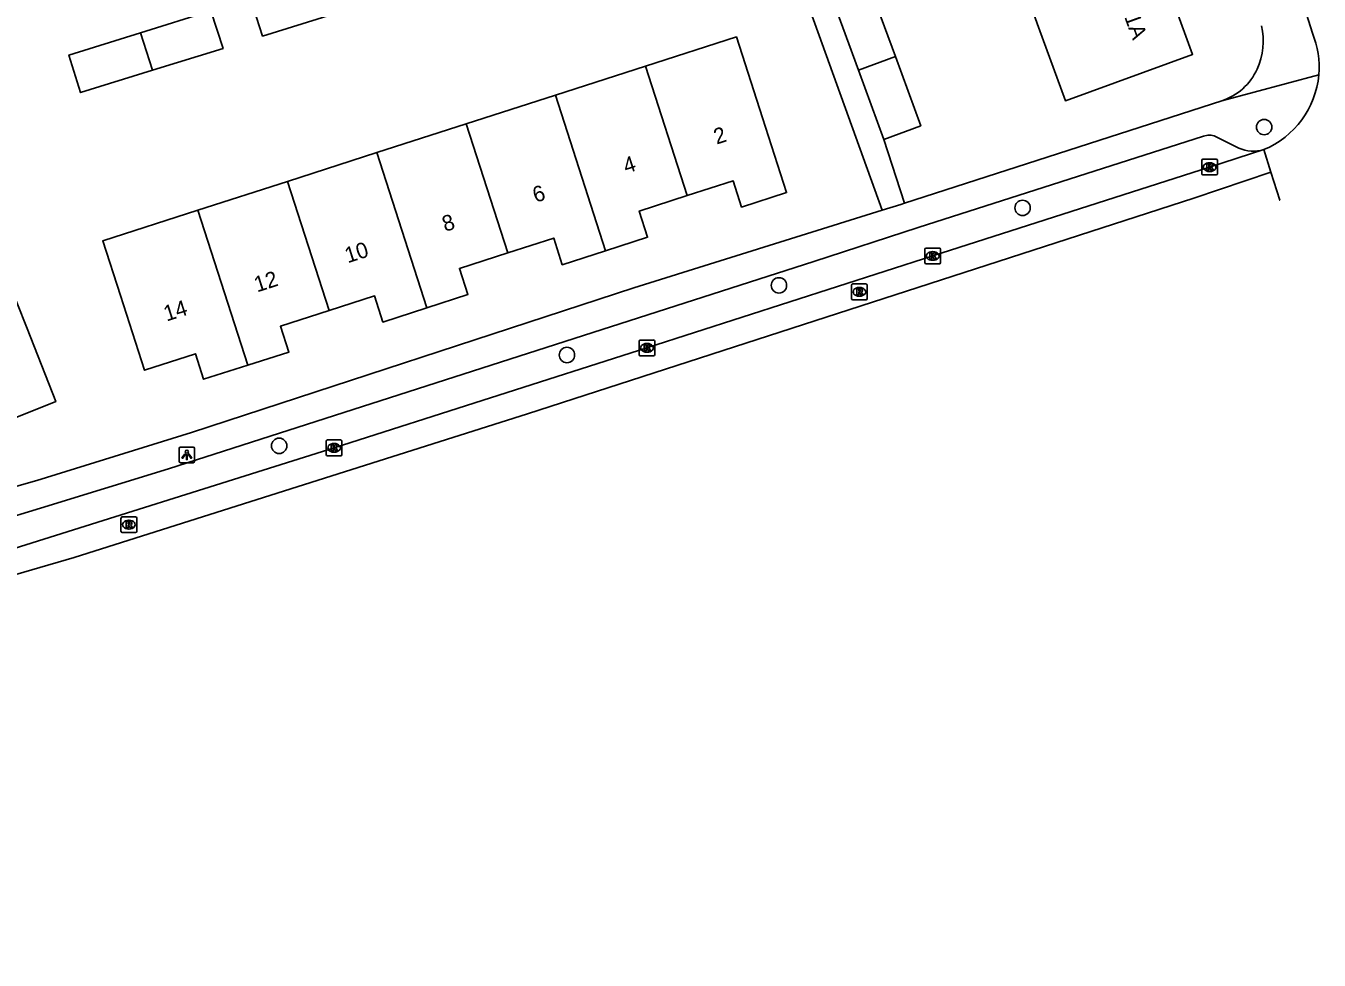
# Model space of a CAD drawing. Extents: x 159222 to 160346, y 381249 to 382166.
# Drawn here: x 159605.3 to 159687.7, y 381311.5 to 381371 of the extents above; entities that cross this region are included whole.
import ezdxf

# ---------------------------------------------------------------- set-up
doc = ezdxf.new("R2010")
doc.units = 0
for name, color, linetype in [('IMGEO_Boom', 7, 'Continuous'), ('IMGEO_Kolk', 7, 'Continuous'), ('IMGEO_Lichtpunt', 7, 'Continuous'), ('IMGEO_Pand', 7, 'Continuous'), ('IMGEO_Pand_nummerreeks', 7, 'Continuous'), ('IMGEO_Rijbaan_lokaal_gesloten', 7, 'Continuous'), ('IMGEO_Rioolput', 7, 'Continuous'), ('IMGEO_Voetpad_open', 7, 'Continuous')]:
    doc.layers.add(name, color=color, linetype=linetype)

msp = doc.modelspace()

# ---------------------------------------------------------------- linework, layer by layer
at = {"layer": 'IMGEO_Boom'}
for centre in [(159684.214, 381364.551), (159668.827, 381359.401), (159653.31, 381354.466), (159639.806, 381350.027), (159621.475, 381344.24)]:
    msp.add_circle(centre, 0.489, dxfattribs=at)
at = {"layer": 'IMGEO_Kolk'}
for p, q in [((159680.239, 381361.573), (159680.239, 381362.425)), ((159680.314, 381362.499), (159681.166, 381362.499)), ((159680.727, 381362.279), (159680.752, 381362.279)), ((159681.24, 381362.425), (159681.24, 381361.573)), ((159681.166, 381361.499), (159680.314, 381361.499)), ((159680.75, 381361.719), (159680.725, 381361.719)), ((159662.601, 381355.914), (159662.601, 381356.766)), ((159662.676, 381356.84), (159663.528, 381356.84)), ((159663.089, 381356.62), (159663.114, 381356.62)), ((159663.602, 381356.766), (159663.602, 381355.914)), ((159663.528, 381355.84), (159662.676, 381355.84)), ((159663.112, 381356.06), (159663.087, 381356.06)), ((159644.398, 381350.057), (159644.398, 381350.909)), ((159644.473, 381350.983), (159645.325, 381350.983)), ((159644.886, 381350.763), (159644.911, 381350.763)), ((159645.399, 381350.909), (159645.399, 381350.057)), ((159645.325, 381349.983), (159644.473, 381349.983)), ((159644.909, 381350.203), (159644.884, 381350.203)), ((159624.474, 381343.685), (159624.474, 381344.537)), ((159624.549, 381344.611), (159625.401, 381344.611)), ((159624.962, 381344.391), (159624.987, 381344.391)), ((159625.475, 381344.537), (159625.475, 381343.685)), ((159625.401, 381343.611), (159624.549, 381343.611)), ((159624.985, 381343.831), (159624.96, 381343.831))]:
    msp.add_line(p, q, dxfattribs=at)
for points in [[(159680.239, 381361.573), (159680.239, 381362.425)], [(159680.314, 381362.499), (159681.166, 381362.499)], [(159680.56, 381362.199), (159680.683, 381362.199), (159680.683, 381362.048), (159680.813, 381362.199), (159680.977, 381362.199), (159680.831, 381362.048), (159680.984, 381361.799), (159680.832, 381361.799), (159680.747, 381361.963), (159680.683, 381361.896), (159680.683, 381361.799), (159680.56, 381361.799), (159680.56, 381362.199)], [(159681.24, 381362.425), (159681.24, 381361.573)], [(159681.166, 381361.499), (159680.314, 381361.499)], [(159662.601, 381355.914), (159662.601, 381356.766)], [(159662.676, 381356.84), (159663.528, 381356.84)], [(159662.922, 381356.54), (159663.045, 381356.54), (159663.045, 381356.389), (159663.175, 381356.54), (159663.339, 381356.54), (159663.193, 381356.389), (159663.346, 381356.14), (159663.194, 381356.14), (159663.109, 381356.304), (159663.045, 381356.237), (159663.045, 381356.14), (159662.922, 381356.14), (159662.922, 381356.54)], [(159663.602, 381356.766), (159663.602, 381355.914)], [(159663.528, 381355.84), (159662.676, 381355.84)], [(159644.398, 381350.057), (159644.398, 381350.909)], [(159644.473, 381350.983), (159645.325, 381350.983)], [(159644.719, 381350.683), (159644.842, 381350.683), (159644.842, 381350.532), (159644.972, 381350.683), (159645.136, 381350.683), (159644.99, 381350.532), (159645.143, 381350.283), (159644.991, 381350.283), (159644.906, 381350.447), (159644.842, 381350.38), (159644.842, 381350.283), (159644.719, 381350.283), (159644.719, 381350.683)], [(159645.399, 381350.909), (159645.399, 381350.057)], [(159645.325, 381349.983), (159644.473, 381349.983)], [(159624.474, 381343.685), (159624.474, 381344.537)], [(159624.549, 381344.611), (159625.401, 381344.611)], [(159624.795, 381344.311), (159624.918, 381344.311), (159624.918, 381344.16), (159625.048, 381344.311), (159625.212, 381344.311), (159625.066, 381344.16), (159625.219, 381343.911), (159625.067, 381343.911), (159624.982, 381344.075), (159624.918, 381344.008), (159624.918, 381343.911), (159624.795, 381343.911), (159624.795, 381344.311)], [(159625.475, 381344.537), (159625.475, 381343.685)], [(159625.401, 381343.611), (159624.549, 381343.611)]]:
    msp.add_lwpolyline(points, dxfattribs=at)
for centre, start, end in [((159680.316, 381362.423), 91.55205, 178.44795), ((159680.316, 381362.423), 91.55205, 178.44795), ((159681.164, 381362.423), 1.55205, 88.44795), ((159681.164, 381362.423), 1.55205, 88.44795), ((159680.316, 381361.575), 181.55205, 268.44795), ((159680.316, 381361.575), 181.55205, 268.44795), ((159681.164, 381361.575), 271.55205, 358.44795), ((159681.164, 381361.575), 271.55205, 358.44795), ((159662.678, 381356.764), 91.55205, 178.44795), ((159662.678, 381356.764), 91.55205, 178.44795), ((159663.526, 381356.764), 1.55205, 88.44795), ((159663.526, 381356.764), 1.55205, 88.44795), ((159662.678, 381355.916), 181.55205, 268.44795), ((159662.678, 381355.916), 181.55205, 268.44795), ((159663.526, 381355.916), 271.55205, 358.44795), ((159663.526, 381355.916), 271.55205, 358.44795), ((159644.475, 381350.907), 91.55205, 178.44795), ((159644.475, 381350.907), 91.55205, 178.44795), ((159645.323, 381350.907), 1.55205, 88.44795), ((159645.323, 381350.907), 1.55205, 88.44795), ((159644.475, 381350.059), 181.55205, 268.44795), ((159644.475, 381350.059), 181.55205, 268.44795), ((159645.323, 381350.059), 271.55205, 358.44795), ((159645.323, 381350.059), 271.55205, 358.44795), ((159624.551, 381344.535), 91.55205, 178.44795), ((159624.551, 381344.535), 91.55205, 178.44795), ((159625.399, 381344.535), 1.55205, 88.44795), ((159625.399, 381344.535), 1.55205, 88.44795), ((159624.551, 381343.687), 181.55205, 268.44795), ((159624.551, 381343.687), 181.55205, 268.44795), ((159625.399, 381343.687), 271.55205, 358.44795), ((159625.399, 381343.687), 271.55205, 358.44795)]:
    msp.add_arc(centre, 0.0765, start, end, dxfattribs=at)
for centre, major_axis, ratio, start_param, end_param in [((159680.726, 381361.999), (-0.387, 0.002), 0.722429, 4.712389, 7.853982), ((159680.751, 381361.999), (-0.39, 0.002), 0.717154, 1.570796, 4.712389), ((159663.088, 381356.34), (-0.387, 0.002), 0.722429, 4.712389, 7.853982), ((159663.113, 381356.34), (-0.39, 0.002), 0.717154, 1.570796, 4.712389), ((159644.885, 381350.483), (-0.387, 0.002), 0.722429, 4.712389, 7.853982), ((159644.91, 381350.483), (-0.39, 0.002), 0.717154, 1.570796, 4.712389), ((159624.961, 381344.111), (-0.387, 0.002), 0.722429, 4.712389, 7.853982), ((159624.986, 381344.111), (-0.39, 0.002), 0.717154, 1.570796, 4.712389)]:
    msp.add_ellipse(centre, major_axis=major_axis, ratio=ratio, start_param=start_param, end_param=end_param, dxfattribs=at)
at = {"layer": 'IMGEO_Lichtpunt'}
for p, q in [((159615.095, 381344.067), (159615.095, 381343.26)), ((159615.095, 381344.067), (159615.095, 381343.26)), ((159615.997, 381344.162), (159615.189, 381344.162)), ((159615.997, 381344.162), (159615.189, 381344.162)), ((159616.091, 381343.26), (159616.091, 381344.067)), ((159616.091, 381343.26), (159616.091, 381344.067)), ((159615.189, 381343.166), (159615.997, 381343.166)), ((159615.189, 381343.166), (159615.997, 381343.166))]:
    msp.add_line(p, q, dxfattribs=at)
for points in [[(159615.469, 381343.731), (159615.508, 381343.703), (159615.32, 381343.441), (159615.282, 381343.468), (159615.469, 381343.731)], [(159615.571, 381343.683), (159615.618, 381343.683), (159615.618, 381343.361), (159615.571, 381343.361), (159615.571, 381343.683)], [(159615.681, 381343.703), (159615.719, 381343.73), (159615.906, 381343.468), (159615.867, 381343.44), (159615.681, 381343.703)]]:
    msp.add_lwpolyline(points, dxfattribs=at)
msp.add_circle((159615.594, 381343.865), 0.0994, dxfattribs=at)
for centre, start, end in [((159615.189, 381344.067), 90, 180), ((159615.189, 381344.067), 90, 180), ((159615.997, 381344.067), 0, 90), ((159615.997, 381344.067), 0, 90), ((159615.189, 381343.26), 180, 270), ((159615.189, 381343.26), 180, 270), ((159615.997, 381343.26), 270, 0), ((159615.997, 381343.26), 270, 360)]:
    msp.add_arc(centre, 0.0946, start, end, dxfattribs=at)
at = {"layer": 'IMGEO_Pand'}
for points in [[(159669.364, 381372.206), (159669.832, 381370.928), (159671.551, 381366.232), (159679.657, 381369.186), (159678.489, 381372.377), (159680.108, 381372.969), (159679.083, 381375.767)], [(159624.851, 381371.731), (159620.417, 381370.352), (159619.646, 381372.742), (159624.081, 381374.122)], [(159656.769, 381372.569), (159659.124, 381373.431), (159660.73, 381369.042)], [(159658.375, 381368.18), (159656.769, 381372.569)], [(159612.641, 381370.563), (159617.127, 381371.958), (159617.897, 381369.568), (159613.412, 381368.172)], [(159613.412, 381368.172), (159608.828, 381366.746), (159608.082, 381369.144), (159612.641, 381370.563)], [(159612.641, 381370.563), (159613.412, 381368.172)], [(159590.076, 381367.029), (159595.32, 381369.759), (159604.116, 381355.035), (159605.418, 381351.716), (159607.243, 381347.061), (159597.125, 381343.011)], [(159644.812, 381368.436), (159650.601, 381370.299), (159652.262, 381365.14), (159653.794, 381360.38), (159650.93, 381359.452), (159650.393, 381361.123), (159647.47, 381360.182)], [(159660.73, 381369.042), (159658.375, 381368.18)], [(159660.73, 381369.042), (159662.344, 381364.631), (159659.989, 381363.769)], [(159639.069, 381366.587), (159644.812, 381368.436)], [(159647.47, 381360.182), (159644.812, 381368.436)], [(159659.989, 381363.769), (159658.375, 381368.18)], [(159633.381, 381364.756), (159639.069, 381366.587)], [(159639.069, 381366.587), (159642.265, 381356.668)], [(159627.689, 381362.924), (159633.381, 381364.756)], [(159633.381, 381364.756), (159636.029, 381356.537)], [(159622.001, 381361.093), (159627.689, 381362.924)], [(159630.878, 381353.028), (159627.689, 381362.924)], [(159616.285, 381359.253), (159622.001, 381361.093)], [(159622.001, 381361.093), (159624.655, 381352.859)], [(159647.47, 381360.182), (159644.409, 381359.197), (159644.944, 381357.535), (159642.265, 381356.668)], [(159619.468, 381349.373), (159616.664, 381348.481), (159616.143, 381350.102), (159612.891, 381349.055), (159611.359, 381353.815), (159610.235, 381357.306), (159616.285, 381359.253)], [(159616.285, 381359.253), (159619.468, 381349.373)], [(159642.265, 381356.668), (159639.508, 381355.776), (159638.96, 381357.48), (159636.029, 381356.537)], [(159636.029, 381356.537), (159632.96, 381355.549), (159633.5, 381353.874), (159630.878, 381353.028)], [(159630.878, 381353.028), (159628.087, 381352.128), (159627.551, 381353.791), (159624.655, 381352.859)], [(159624.655, 381352.859), (159621.558, 381351.862), (159622.09, 381350.208), (159619.468, 381349.373)]]:
    msp.add_lwpolyline(points, dxfattribs=at)
at = {"layer": 'IMGEO_Rijbaan_lokaal_gesloten'}
for points in [[(159686.653, 381372.549), (159687.289, 381370.542)], [(159684.191, 381363.115), (159680.736, 381361.998), (159663.099, 381356.339), (159644.896, 381350.482), (159624.972, 381344.11), (159602.68, 381337.11)], [(159684.191, 381363.115), (159684.646, 381361.669)], [(159684.646, 381361.669), (159679.743, 381360.022), (159637.283, 381346.273), (159608.414, 381337.133), (159596.59, 381333.677), (159580.773, 381329.452), (159562.269, 381325.074), (159545.992, 381321.771), (159527.872, 381318.468), (159507.449, 381315.012), (159485.62, 381311.465)], [(159684.646, 381361.669), (159685.204, 381359.893), (159685.204, 381359.893)]]:
    msp.add_lwpolyline(points, dxfattribs=at)
for centre, radius, start, end in [((159682.006, 381368.379), 5.709, 354.99882, 22.26692), ((159682.019, 381368.381), 5.696, 292.41734, 354.96665)]:
    msp.add_arc(centre, radius, start, end, dxfattribs=at)
at = {"layer": 'IMGEO_Rioolput'}
for p, q in [((159657.933, 381353.626), (159657.933, 381354.478)), ((159658.008, 381354.552), (159658.86, 381354.552)), ((159658.421, 381354.332), (159658.446, 381354.332)), ((159658.934, 381354.478), (159658.934, 381353.626)), ((159658.86, 381353.552), (159658.008, 381353.552)), ((159658.444, 381353.772), (159658.419, 381353.772)), ((159611.399, 381338.788), (159611.399, 381339.64)), ((159611.474, 381339.714), (159612.326, 381339.714)), ((159611.887, 381339.494), (159611.912, 381339.494)), ((159612.4, 381339.64), (159612.4, 381338.788)), ((159612.326, 381338.714), (159611.474, 381338.714)), ((159611.91, 381338.934), (159611.885, 381338.934))]:
    msp.add_line(p, q, dxfattribs=at)
for points in [[(159657.933, 381353.626), (159657.933, 381354.478)], [(159658.008, 381354.552), (159658.86, 381354.552)], [(159658.522, 381354.25), (159658.27, 381354.252), (159658.27, 381353.852)], [(159658.27, 381353.852), (159658.394, 381353.852), (159658.394, 381354.014), (159658.405, 381354.014)], [(159658.448, 381354.171), (159658.394, 381354.171), (159658.394, 381354.09)], [(159658.394, 381354.09), (159658.446, 381354.09)], [(159658.452, 381353.985), (159658.523, 381353.852), (159658.663, 381353.852), (159658.598, 381353.978)], [(159658.934, 381354.478), (159658.934, 381353.626)], [(159658.86, 381353.552), (159658.008, 381353.552)], [(159611.399, 381338.788), (159611.399, 381339.64)], [(159611.474, 381339.714), (159612.326, 381339.714)], [(159611.988, 381339.412), (159611.736, 381339.414), (159611.736, 381339.014)], [(159611.736, 381339.014), (159611.86, 381339.014), (159611.86, 381339.176), (159611.871, 381339.176)], [(159611.914, 381339.333), (159611.86, 381339.333), (159611.86, 381339.252)], [(159611.86, 381339.252), (159611.912, 381339.252)], [(159611.918, 381339.147), (159611.989, 381339.014), (159612.129, 381339.014), (159612.064, 381339.14)], [(159612.4, 381339.64), (159612.4, 381338.788)], [(159612.326, 381338.714), (159611.474, 381338.714)]]:
    msp.add_lwpolyline(points, dxfattribs=at)
for centre, radius, start, end in [((159658.01, 381354.476), 0.0765, 91.55205, 178.44795), ((159658.01, 381354.476), 0.0765, 91.55205, 178.44795), ((159658.404, 381353.961), 0.0533, 26.02933, 88.69889), ((159658.43, 381354.279), 0.19, 274.7715, 282.96867), ((159658.454, 381354.075), 0.0964, 77.00612, 93.18647), ((159658.468, 381354.132), 0.0378, 276.66336, 79.67722), ((159658.521, 381354.14), 0.109, 350.36119, 89.41601), ((159658.519, 381354.14), 0.112, 277.58423, 350.98172), ((159658.503, 381353.925), 0.108, 29.51342, 73.79051), ((159658.858, 381354.476), 0.0765, 1.55205, 88.44795), ((159658.858, 381354.476), 0.0765, 1.55205, 88.44795), ((159658.01, 381353.628), 0.0765, 181.55205, 268.44795), ((159658.01, 381353.628), 0.0765, 181.55205, 268.44795), ((159658.858, 381353.628), 0.0765, 271.55205, 358.44795), ((159658.858, 381353.628), 0.0765, 271.55205, 358.44795), ((159611.476, 381339.638), 0.0765, 91.55205, 178.44795), ((159611.476, 381339.638), 0.0765, 91.55205, 178.44795), ((159611.87, 381339.123), 0.0533, 26.02933, 88.69889), ((159611.896, 381339.441), 0.19, 274.7715, 282.96867), ((159611.92, 381339.237), 0.0964, 77.00612, 93.18647), ((159611.934, 381339.294), 0.0378, 276.66336, 79.67722), ((159611.987, 381339.302), 0.109, 350.36119, 89.41601), ((159611.985, 381339.302), 0.112, 277.58423, 350.98172), ((159611.969, 381339.087), 0.108, 29.51342, 73.79051), ((159612.324, 381339.638), 0.0765, 1.55205, 88.44795), ((159612.324, 381339.638), 0.0765, 1.55205, 88.44795), ((159611.476, 381338.79), 0.0765, 181.55205, 268.44795), ((159611.476, 381338.79), 0.0765, 181.55205, 268.44795), ((159612.324, 381338.79), 0.0765, 271.55205, 358.44795), ((159612.324, 381338.79), 0.0765, 271.55205, 358.44795)]:
    msp.add_arc(centre, radius, start, end, dxfattribs=at)
for centre, major_axis, ratio, start_param, end_param in [((159658.42, 381354.052), (-0.387, 0.002), 0.722429, 4.712389, 7.853982), ((159658.445, 381354.052), (-0.39, 0.002), 0.717154, 1.570796, 4.712389), ((159611.886, 381339.214), (-0.387, 0.002), 0.722429, 4.712389, 7.853982), ((159611.911, 381339.214), (-0.39, 0.002), 0.717154, 1.570796, 4.712389)]:
    msp.add_ellipse(centre, major_axis=major_axis, ratio=ratio, start_param=start_param, end_param=end_param, dxfattribs=at)
at = {"layer": 'IMGEO_Voetpad_open'}
for points in [[(159659.872, 381359.247), (159648.131, 381391.834)], [(159687.693, 381367.881), (159681.512, 381366.219)], [(159681.512, 381366.219), (159661.303, 381359.697)], [(159564.135, 381329.22), (159569.981, 381330.559), (159576.804, 381332.201), (159583.637, 381333.899), (159588.003, 381335.023), (159591.908, 381336.078), (159597.709, 381337.709), (159603.47, 381339.41), (159606.274, 381340.259), (159614.423, 381342.77), (159655.535, 381355.979), (159662.183, 381358.157), (159680.344, 381363.962)], [(159661.303, 381359.697), (159659.989, 381363.769)], [(159681.114, 381363.958), (159682.597, 381363.214)], [(159661.303, 381359.697), (159661.075, 381359.623), (159659.872, 381359.247)], [(159551.964, 381328.312), (159574.054, 381333.246), (159585.12, 381336.092), (159592.428, 381338.169), (159606.039, 381342.037), (159615.897, 381345.098), (159644.064, 381354.308), (159659.872, 381359.247)]]:
    msp.add_lwpolyline(points, dxfattribs=at)
for centre, radius, start, end in [((159679.89, 381370.022), 4.267, 335.34466, 13.27527), ((159680.305, 381369.835), 3.812, 288.46289, 335.30353), ((159680.724, 381362.952), 1.079, 68.80522, 110.59951), ((159683.53, 381365.354), 2.335, 246.44823, 286.44386)]:
    msp.add_arc(centre, radius, start, end, dxfattribs=at)

# ---------------------------------------------------------------- texts
at = {"layer": 'IMGEO_Pand_nummerreeks'}
for s, rotation, p in [('1A', 290.04407, (159675.292, 381371.58)), ('2', 17.83817, (159649.338, 381363.432)), ('4', 17.83817, (159643.574, 381361.576)), ('6', 17.83817, (159637.807, 381359.72)), ('8', 17.83817, (159632.044, 381357.867)), ('10', 17.83817, (159625.839, 381355.869)), ('12', 17.83817, (159620.067, 381354.011)), ('14', 17.83817, (159614.303, 381352.156))]:
    msp.add_text(s, height=1, rotation=rotation, dxfattribs=at).set_placement(p)

doc.saveas('drawing.dxf')
